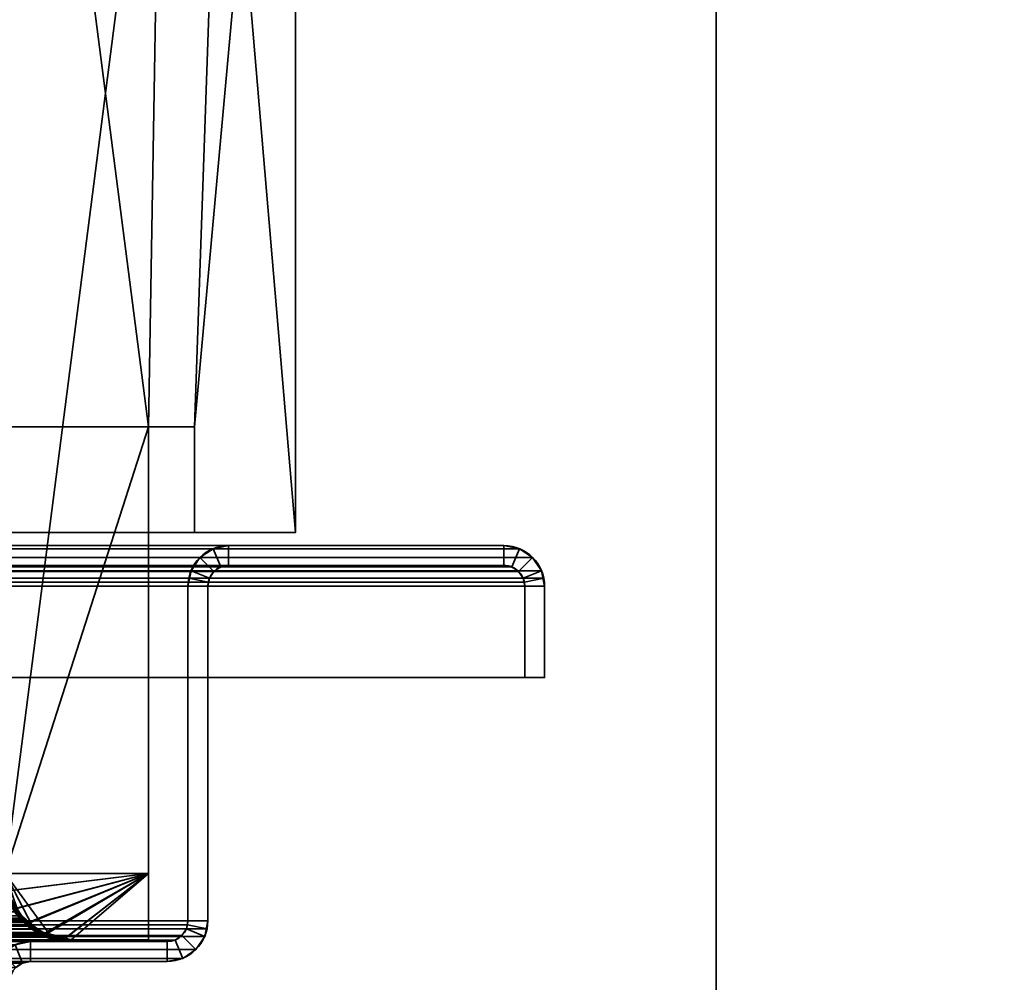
# Model space of a CAD drawing. Header units: millimetres. Extents: x -603 to 3703, y -115 to 193.
# Tile 649 of 656: x 3500 to 3575, y 47 to 120. Entities that reach past the tile are written whole.
import ezdxf

# ---------------------------------------------------------------- set-up
doc = ezdxf.new("R2010")
doc.units = ezdxf.units.MM
doc.layers.add('151', color=7, linetype='Continuous', true_color=0xffffff)

# ---------------------------------------------------------------- blocks, each defined once
blk = doc.blocks.new('UG_SURFACE_003')
at = {"layer": '151', "color": 252, "linetype": 'Continuous', "lineweight": 35}
for points in [[(3703, -18, 2212.25), (3703, 174.4, 2212.25), (2297, 174.4, 2212.25), (2297, -18, 2212.25)], [(2447, -18, 2062.25), (2447, 174.4, 2062.25), (3553, 174.4, 2062.25), (3553, -18, 2062.25)], [(3553, -18, 2062.25), (3553, 174.4, 2062.25), (3553, 174.4, -7.75), (3553, -18, -7.75)], [(3553, -18, -7.75), (3553, 174.4, -7.75), (3703, 174.4, -7.75), (3703, -18, -7.75)]]:
    blk.add_3dface(points, dxfattribs=at)
blk = doc.blocks.new('UG_SURFACE_167')
at = {"layer": '151', "color": 252, "linetype": 'Continuous', "lineweight": 35}
for points in [[(3536.92, 80, 2044.17), (2463.08, 80, 2044.17), (2461.901, 79.766, 2045.349), (3538.099, 79.766, 2045.349)], [(2483.92, 80, 2023.33), (2463.08, 80, 2044.17), (3536.92, 80, 2044.17), (3516.08, 80, 2023.33)], [(3514.901, 79.766, 2022.151), (2485.099, 79.766, 2022.151), (2483.92, 80, 2023.33), (3516.08, 80, 2023.33)], [(3516.08, 78.5, 2023.33), (3515.475, 78.38, 2022.725), (3514.901, 79.766, 2022.151), (3516.08, 80, 2023.33)], [(3516.08, 80, 2023.33), (3536.92, 80, 2044.17), (3536.92, 78.5, 2044.17), (3516.08, 78.5, 2023.33)], [(3536.92, 80, 2044.17), (3538.099, 79.766, 2045.349), (3537.525, 78.38, 2044.775), (3536.92, 78.5, 2044.17)], [(3539.098, 79.098, 2046.348), (2460.902, 79.098, 2046.348), (2460.234, 78.099, 2047.016), (3539.766, 78.099, 2047.016)], [(3538.099, 79.766, 2045.349), (2461.901, 79.766, 2045.349), (2460.902, 79.098, 2046.348), (3539.098, 79.098, 2046.348)], [(3513.902, 79.098, 2021.152), (2486.098, 79.098, 2021.152), (2485.099, 79.766, 2022.151), (3514.901, 79.766, 2022.151)], [(3513.234, 78.099, 2020.484), (2486.766, 78.099, 2020.484), (2486.098, 79.098, 2021.152), (3513.902, 79.098, 2021.152)], [(3513.234, 78.099, 2020.484), (3513.902, 79.098, 2021.152), (3514.963, 78.037, 2022.213), (3514.62, 77.525, 2021.87)], [(3515.475, 78.38, 2022.725), (3514.963, 78.037, 2022.213), (3513.902, 79.098, 2021.152), (3514.901, 79.766, 2022.151)], [(3538.099, 79.766, 2045.349), (3539.098, 79.098, 2046.348), (3538.037, 78.037, 2045.287), (3537.525, 78.38, 2044.775)], [(3538.38, 77.525, 2045.63), (3538.037, 78.037, 2045.287), (3539.098, 79.098, 2046.348), (3539.766, 78.099, 2047.016)], [(3538.037, 78.037, 2045.287), (2461.963, 78.037, 2045.287), (2462.475, 78.38, 2044.775), (3537.525, 78.38, 2044.775)], [(3537.525, 78.38, 2044.775), (2462.475, 78.38, 2044.775), (2463.08, 78.5, 2044.17), (3536.92, 78.5, 2044.17)], [(2483.92, 78.5, 2023.33), (3516.08, 78.5, 2023.33), (3536.92, 78.5, 2044.17), (2463.08, 78.5, 2044.17)], [(3516.08, 78.5, 2023.33), (2483.92, 78.5, 2023.33), (2484.525, 78.38, 2022.725), (3515.475, 78.38, 2022.725)], [(3515.475, 78.38, 2022.725), (2484.525, 78.38, 2022.725), (2485.037, 78.037, 2022.213), (3514.963, 78.037, 2022.213)], [(3539.941, 77.521, 2047.191), (3539.766, 78.099, 2047.016), (2460.234, 78.099, 2047.016), (2460.059, 77.521, 2047.191)], [(3538.38, 77.525, 2045.63), (2461.62, 77.525, 2045.63), (2461.963, 78.037, 2045.287), (3538.037, 78.037, 2045.287)], [(3514.963, 78.037, 2022.213), (2485.037, 78.037, 2022.213), (2485.38, 77.525, 2021.87), (3514.62, 77.525, 2021.87)], [(2486.941, 77.521, 2020.309), (2486.766, 78.099, 2020.484), (3513.234, 78.099, 2020.484)], [(2486.941, 77.521, 2020.309), (3513.234, 78.099, 2020.484), (3513.059, 77.521, 2020.309)], [(3513.059, 77.521, 2020.309), (3513.234, 78.099, 2020.484), (3514.62, 77.525, 2021.87), (3514.53, 77.228, 2021.78)], [(3538.47, 77.228, 2045.72), (3538.38, 77.525, 2045.63), (3539.766, 78.099, 2047.016), (3539.941, 77.521, 2047.191)], [(2460, 76.92, 2047.25), (3540, 76.92, 2047.25), (3539.941, 77.521, 2047.191)], [(2460.059, 77.521, 2047.191), (2460, 76.92, 2047.25), (3539.941, 77.521, 2047.191)], [(2460, 76.92, 2047.25), (2460, 70, 2047.25), (3540, 70, 2047.25), (3540, 76.92, 2047.25)], [(3538.5, 76.92, 2045.75), (2461.5, 76.92, 2045.75), (2461.53, 77.228, 2045.72)], [(2461.5, 76.92, 2045.75), (3538.5, 76.92, 2045.75), (3538.5, 70, 2045.75), (2461.5, 70, 2045.75)], [(2461.53, 77.228, 2045.72), (2461.62, 77.525, 2045.63), (3538.38, 77.525, 2045.63), (3538.47, 77.228, 2045.72)], [(3538.47, 77.228, 2045.72), (3538.5, 76.92, 2045.75), (2461.53, 77.228, 2045.72)], [(3514.53, 77.228, 2021.78), (2485.38, 77.525, 2021.87), (2485.47, 77.228, 2021.78)], [(3514.53, 77.228, 2021.78), (3514.62, 77.525, 2021.87), (2485.38, 77.525, 2021.87)], [(2485.47, 77.228, 2021.78), (3514.5, 76.92, 2021.75), (3514.53, 77.228, 2021.78)], [(2485.47, 77.228, 2021.78), (2485.5, 76.92, 2021.75), (3514.5, 76.92, 2021.75)], [(2485.5, 51.58, 2021.75), (3514.5, 51.58, 2021.75), (3514.5, 76.92, 2021.75), (2485.5, 76.92, 2021.75)], [(3513.059, 77.521, 2020.309), (2487, 76.92, 2020.25), (2486.941, 77.521, 2020.309)], [(3513.059, 77.521, 2020.309), (3513, 76.92, 2020.25), (2487, 76.92, 2020.25)], [(2487, 51.58, 2020.25), (2487, 76.92, 2020.25), (3513, 76.92, 2020.25), (3513, 51.58, 2020.25)], [(3513, 76.92, 2020.25), (3513.059, 77.521, 2020.309), (3514.53, 77.228, 2021.78), (3514.5, 76.92, 2021.75)], [(3513, 51.58, 2020.25), (3513, 76.92, 2020.25), (3514.5, 76.92, 2021.75), (3514.5, 51.58, 2021.75)], [(3538.5, 76.92, 2045.75), (3538.47, 77.228, 2045.72), (3539.941, 77.521, 2047.191), (3540, 76.92, 2047.25)], [(3540, 76.92, 2047.25), (3540, 70, 2047.25), (3538.5, 70, 2045.75), (3538.5, 76.92, 2045.75)], [(2461.5, 70, 2045.75), (3538.5, 70, 2045.75), (3540, 70, 2047.25), (2460, 70, 2047.25)], [(3514.5, 51.58, 2021.75), (2485.5, 51.58, 2021.75), (2485.559, 50.979, 2021.691)], [(3514.441, 50.979, 2021.691), (3514.5, 51.58, 2021.75), (2485.559, 50.979, 2021.691)], [(2487.03, 51.272, 2020.22), (2487, 51.58, 2020.25), (3513, 51.58, 2020.25)], [(2487.03, 51.272, 2020.22), (3513, 51.58, 2020.25), (3512.97, 51.272, 2020.22)], [(3514.5, 51.58, 2021.75), (3514.441, 50.979, 2021.691), (3512.97, 51.272, 2020.22), (3513, 51.58, 2020.25)], [(2485.559, 50.979, 2021.691), (2485.734, 50.401, 2021.516), (3514.266, 50.401, 2021.516), (3514.441, 50.979, 2021.691)], [(3512.97, 51.272, 2020.22), (3512.88, 50.975, 2020.13), (2487.12, 50.975, 2020.13), (2487.03, 51.272, 2020.22)], [(3512.537, 50.463, 2019.787), (2487.463, 50.463, 2019.787), (2487.12, 50.975, 2020.13), (3512.88, 50.975, 2020.13)], [(3514.266, 50.401, 2021.516), (3513.598, 49.402, 2020.848), (3512.537, 50.463, 2019.787), (3512.88, 50.975, 2020.13)], [(3514.441, 50.979, 2021.691), (3514.266, 50.401, 2021.516), (3512.88, 50.975, 2020.13), (3512.97, 51.272, 2020.22)], [(3514.266, 50.401, 2021.516), (2485.734, 50.401, 2021.516), (2486.402, 49.402, 2020.848), (3513.598, 49.402, 2020.848)], [(3512.025, 50.12, 2019.275), (2487.975, 50.12, 2019.275), (2487.463, 50.463, 2019.787), (3512.537, 50.463, 2019.787)], [(3511.42, 50, 2018.67), (2488.58, 50, 2018.67), (2487.975, 50.12, 2019.275), (3512.025, 50.12, 2019.275)], [(2498.92, 50, 2008.33), (2488.58, 50, 2018.67), (3511.42, 50, 2018.67), (3501.08, 50, 2008.33)], [(3499.901, 49.766, 2007.151), (2500.099, 49.766, 2007.151), (2498.92, 50, 2008.33), (3501.08, 50, 2008.33)], [(3501.08, 48.5, 2008.33), (3500.475, 48.38, 2007.725), (3499.901, 49.766, 2007.151), (3501.08, 50, 2008.33)], [(3511.42, 48.5, 2018.67), (3501.08, 48.5, 2008.33), (3501.08, 50, 2008.33), (3511.42, 50, 2018.67)], [(3511.42, 50, 2018.67), (3512.025, 50.12, 2019.275), (3512.599, 48.734, 2019.849), (3511.42, 48.5, 2018.67)], [(3512.025, 50.12, 2019.275), (3512.537, 50.463, 2019.787), (3513.598, 49.402, 2020.848), (3512.599, 48.734, 2019.849)], [(3513.598, 49.402, 2020.848), (2486.402, 49.402, 2020.848), (2487.401, 48.734, 2019.849), (3512.599, 48.734, 2019.849)], [(3500.475, 48.38, 2007.725), (3499.963, 48.037, 2007.213), (3498.902, 49.098, 2006.152), (3499.901, 49.766, 2007.151)], [(3512.599, 48.734, 2019.849), (2487.401, 48.734, 2019.849), (2488.58, 48.5, 2018.67), (3511.42, 48.5, 2018.67)], [(2498.92, 48.5, 2008.33), (3501.08, 48.5, 2008.33), (3511.42, 48.5, 2018.67), (2488.58, 48.5, 2018.67)], [(3501.08, 48.5, 2008.33), (2498.92, 48.5, 2008.33), (2499.525, 48.38, 2007.725), (3500.475, 48.38, 2007.725)], [(3500.475, 48.38, 2007.725), (2499.525, 48.38, 2007.725), (2500.037, 48.037, 2007.213), (3499.963, 48.037, 2007.213)]]:
    blk.add_3dface(points, dxfattribs=at)
blk = doc.blocks.new('UG_SURFACE_168')
at = {"layer": '151', "color": 252, "linetype": 'Continuous', "lineweight": 35}
for points in [[(3516.08, 80, 2023.33), (3516.08, 80, -7.75), (3514.901, 79.766, -7.75), (3514.901, 79.766, 2022.151)], [(3516.08, 78.5, -7.75), (3515.475, 78.38, -7.75), (3514.901, 79.766, -7.75), (3516.08, 80, -7.75)], [(3516.08, 80, 2023.33), (3514.901, 79.766, 2022.151), (3515.475, 78.38, 2022.725), (3516.08, 78.5, 2023.33)], [(3516.08, 80, 2023.33), (3536.92, 80, 2044.17), (3536.92, 80, -7.75), (3516.08, 80, -7.75)], [(3516.08, 80, -7.75), (3536.92, 80, -7.75), (3536.92, 78.5, -7.75), (3516.08, 78.5, -7.75)], [(3536.92, 80, 2044.17), (3516.08, 80, 2023.33), (3516.08, 78.5, 2023.33), (3536.92, 78.5, 2044.17)], [(3538.099, 79.766, 2045.349), (3538.099, 79.766, -7.75), (3536.92, 80, -7.75), (3536.92, 80, 2044.17)], [(3536.92, 80, -7.75), (3538.099, 79.766, -7.75), (3537.525, 78.38, -7.75), (3536.92, 78.5, -7.75)], [(3536.92, 78.5, 2044.17), (3537.525, 78.38, 2044.775), (3538.099, 79.766, 2045.349), (3536.92, 80, 2044.17)], [(3513.902, 79.098, 2021.152), (3513.902, 79.098, -7.75), (3513.234, 78.099, -7.75), (3513.234, 78.099, 2020.484)], [(3513.234, 78.099, -7.75), (3513.902, 79.098, -7.75), (3514.963, 78.037, -7.75), (3514.62, 77.525, -7.75)], [(3514.62, 77.525, 2021.87), (3514.963, 78.037, 2022.213), (3513.902, 79.098, 2021.152), (3513.234, 78.099, 2020.484)], [(3514.901, 79.766, 2022.151), (3514.901, 79.766, -7.75), (3513.902, 79.098, -7.75), (3513.902, 79.098, 2021.152)], [(3515.475, 78.38, -7.75), (3514.963, 78.037, -7.75), (3513.902, 79.098, -7.75), (3514.901, 79.766, -7.75)], [(3514.901, 79.766, 2022.151), (3513.902, 79.098, 2021.152), (3514.963, 78.037, 2022.213), (3515.475, 78.38, 2022.725)], [(3538.099, 79.766, -7.75), (3539.098, 79.098, -7.75), (3538.037, 78.037, -7.75), (3537.525, 78.38, -7.75)], [(3537.525, 78.38, 2044.775), (3538.037, 78.037, 2045.287), (3539.098, 79.098, 2046.348), (3538.099, 79.766, 2045.349)], [(3538.38, 77.525, -7.75), (3538.037, 78.037, -7.75), (3539.098, 79.098, -7.75), (3539.766, 78.099, -7.75)], [(3539.766, 78.099, 2047.016), (3539.098, 79.098, 2046.348), (3538.037, 78.037, 2045.287), (3538.38, 77.525, 2045.63)], [(3539.098, 79.098, 2046.348), (3539.098, 79.098, -7.75), (3538.099, 79.766, -7.75), (3538.099, 79.766, 2045.349)], [(3539.766, 78.099, 2047.016), (3539.766, 78.099, -7.75), (3539.098, 79.098, -7.75), (3539.098, 79.098, 2046.348)], [(3514.963, 78.037, 2022.213), (3514.963, 78.037, -7.75), (3515.475, 78.38, -7.75), (3515.475, 78.38, 2022.725)], [(3515.475, 78.38, 2022.725), (3515.475, 78.38, -7.75), (3516.08, 78.5, -7.75), (3516.08, 78.5, 2023.33)], [(3516.08, 78.5, 2023.33), (3516.08, 78.5, -7.75), (3536.92, 78.5, -7.75), (3536.92, 78.5, 2044.17)], [(3536.92, 78.5, 2044.17), (3536.92, 78.5, -7.75), (3537.525, 78.38, -7.75), (3537.525, 78.38, 2044.775)], [(3537.525, 78.38, 2044.775), (3537.525, 78.38, -7.75), (3538.037, 78.037, -7.75), (3538.037, 78.037, 2045.287)], [(3513.234, 78.099, -7.75), (3513, 76.92, -7.75), (3513, 76.92, 2020.25)], [(3513, 76.92, 2020.25), (3513.059, 77.521, 2020.309), (3513.234, 78.099, -7.75)], [(3513, 76.92, -7.75), (3513.234, 78.099, -7.75), (3514.62, 77.525, -7.75), (3514.5, 76.92, -7.75)], [(3513.059, 77.521, 2020.309), (3513.234, 78.099, 2020.484), (3513.234, 78.099, -7.75)], [(3514.53, 77.228, 2021.78), (3514.62, 77.525, 2021.87), (3513.234, 78.099, 2020.484), (3513.059, 77.521, 2020.309)], [(3514.62, 77.525, 2021.87), (3514.62, 77.525, -7.75), (3514.963, 78.037, -7.75), (3514.963, 78.037, 2022.213)], [(3538.037, 78.037, 2045.287), (3538.037, 78.037, -7.75), (3538.38, 77.525, -7.75), (3538.38, 77.525, 2045.63)], [(3538.5, 76.92, -7.75), (3538.38, 77.525, -7.75), (3539.766, 78.099, -7.75), (3540, 76.92, -7.75)], [(3539.941, 77.521, 2047.191), (3539.766, 78.099, 2047.016), (3538.38, 77.525, 2045.63), (3538.47, 77.228, 2045.72)], [(3540, 76.92, -7.75), (3539.766, 78.099, -7.75), (3539.766, 78.099, 2047.016)], [(3539.766, 78.099, 2047.016), (3539.941, 77.521, 2047.191), (3540, 76.92, -7.75)], [(3514.5, 76.92, 2021.75), (3514.53, 77.228, 2021.78), (3513.059, 77.521, 2020.309), (3513, 76.92, 2020.25)], [(3513, 51.58, 2020.25), (3513, 76.92, 2020.25), (3513, 76.92, -7.75), (3513, 51.58, -7.75)], [(3513, 51.58, -7.75), (3513, 76.92, -7.75), (3514.5, 76.92, -7.75), (3514.5, 51.58, -7.75)], [(3514.5, 51.58, 2021.75), (3514.5, 76.92, 2021.75), (3513, 76.92, 2020.25), (3513, 51.58, 2020.25)], [(3514.53, 77.228, 2021.78), (3514.5, 76.92, -7.75), (3514.62, 77.525, -7.75)], [(3514.53, 77.228, 2021.78), (3514.5, 76.92, 2021.75), (3514.5, 76.92, -7.75)], [(3514.5, 51.58, 2021.75), (3514.5, 51.58, -7.75), (3514.5, 76.92, -7.75), (3514.5, 76.92, 2021.75)], [(3514.62, 77.525, -7.75), (3514.62, 77.525, 2021.87), (3514.53, 77.228, 2021.78)], [(3538.5, 76.92, -7.75), (3538.47, 77.228, 2045.72), (3538.38, 77.525, 2045.63)], [(3538.38, 77.525, 2045.63), (3538.38, 77.525, -7.75), (3538.5, 76.92, -7.75)], [(3540, 76.92, 2047.25), (3539.941, 77.521, 2047.191), (3538.47, 77.228, 2045.72), (3538.5, 76.92, 2045.75)], [(3538.5, 76.92, -7.75), (3538.5, 76.92, 2045.75), (3538.47, 77.228, 2045.72)], [(3540, 76.92, -7.75), (3540, 70, -7.75), (3538.5, 70, -7.75), (3538.5, 76.92, -7.75)], [(3538.5, 76.92, 2045.75), (3538.5, 70, 2045.75), (3540, 70, 2047.25), (3540, 76.92, 2047.25)], [(3538.5, 76.92, 2045.75), (3538.5, 76.92, -7.75), (3538.5, 70, -7.75), (3538.5, 70, 2045.75)], [(3539.941, 77.521, 2047.191), (3540, 76.92, 2047.25), (3540, 76.92, -7.75)], [(3540, 76.92, 2047.25), (3540, 70, 2047.25), (3540, 70, -7.75), (3540, 76.92, -7.75)], [(3538.5, 70, 2045.75), (3538.5, 70, -7.75), (3540, 70, -7.75), (3540, 70, 2047.25)], [(3513, 51.58, -7.75), (3512.88, 50.975, -7.75), (3512.88, 50.975, 2020.13)], [(3512.88, 50.975, 2020.13), (3512.97, 51.272, 2020.22), (3513, 51.58, -7.75)], [(3514.5, 51.58, -7.75), (3514.266, 50.401, -7.75), (3512.88, 50.975, -7.75), (3513, 51.58, -7.75)], [(3512.97, 51.272, 2020.22), (3513, 51.58, 2020.25), (3513, 51.58, -7.75)], [(3513, 51.58, 2020.25), (3512.97, 51.272, 2020.22), (3514.441, 50.979, 2021.691), (3514.5, 51.58, 2021.75)], [(3514.5, 51.58, -7.75), (3514.441, 50.979, 2021.691), (3514.266, 50.401, 2021.516)], [(3514.266, 50.401, 2021.516), (3514.266, 50.401, -7.75), (3514.5, 51.58, -7.75)], [(3514.5, 51.58, -7.75), (3514.5, 51.58, 2021.75), (3514.441, 50.979, 2021.691)], [(3512.88, 50.975, 2020.13), (3512.88, 50.975, -7.75), (3512.537, 50.463, -7.75), (3512.537, 50.463, 2019.787)], [(3514.266, 50.401, -7.75), (3513.598, 49.402, -7.75), (3512.537, 50.463, -7.75), (3512.88, 50.975, -7.75)], [(3512.88, 50.975, 2020.13), (3512.537, 50.463, 2019.787), (3513.598, 49.402, 2020.848), (3514.266, 50.401, 2021.516)], [(3512.97, 51.272, 2020.22), (3512.88, 50.975, 2020.13), (3514.266, 50.401, 2021.516), (3514.441, 50.979, 2021.691)], [(3501.08, 50, 2008.33), (3501.08, 50, -7.75), (3499.901, 49.766, -7.75), (3499.901, 49.766, 2007.151)], [(3501.08, 48.5, -7.75), (3500.475, 48.38, -7.75), (3499.901, 49.766, -7.75), (3501.08, 50, -7.75)], [(3501.08, 50, 2008.33), (3499.901, 49.766, 2007.151), (3500.475, 48.38, 2007.725), (3501.08, 48.5, 2008.33)], [(3501.08, 50, 2008.33), (3511.42, 50, 2018.67), (3511.42, 50, -7.75), (3501.08, 50, -7.75)], [(3501.08, 50, -7.75), (3511.42, 50, -7.75), (3511.42, 48.5, -7.75), (3501.08, 48.5, -7.75)], [(3501.08, 48.5, 2008.33), (3511.42, 48.5, 2018.67), (3511.42, 50, 2018.67), (3501.08, 50, 2008.33)], [(3512.025, 50.12, 2019.275), (3512.025, 50.12, -7.75), (3511.42, 50, -7.75), (3511.42, 50, 2018.67)], [(3511.42, 50, -7.75), (3512.025, 50.12, -7.75), (3512.599, 48.734, -7.75), (3511.42, 48.5, -7.75)], [(3511.42, 48.5, 2018.67), (3512.599, 48.734, 2019.849), (3512.025, 50.12, 2019.275), (3511.42, 50, 2018.67)], [(3512.537, 50.463, 2019.787), (3512.537, 50.463, -7.75), (3512.025, 50.12, -7.75), (3512.025, 50.12, 2019.275)], [(3512.025, 50.12, -7.75), (3512.537, 50.463, -7.75), (3513.598, 49.402, -7.75), (3512.599, 48.734, -7.75)], [(3512.599, 48.734, 2019.849), (3513.598, 49.402, 2020.848), (3512.537, 50.463, 2019.787), (3512.025, 50.12, 2019.275)], [(3513.598, 49.402, 2020.848), (3513.598, 49.402, -7.75), (3514.266, 50.401, -7.75), (3514.266, 50.401, 2021.516)], [(3500.475, 48.38, -7.75), (3499.963, 48.037, -7.75), (3498.902, 49.098, -7.75), (3499.901, 49.766, -7.75)], [(3499.901, 49.766, 2007.151), (3498.902, 49.098, 2006.152), (3499.963, 48.037, 2007.213), (3500.475, 48.38, 2007.725)], [(3512.599, 48.734, 2019.849), (3512.599, 48.734, -7.75), (3513.598, 49.402, -7.75), (3513.598, 49.402, 2020.848)], [(3500.475, 48.38, 2007.725), (3500.475, 48.38, -7.75), (3501.08, 48.5, -7.75), (3501.08, 48.5, 2008.33)], [(3501.08, 48.5, 2008.33), (3501.08, 48.5, -7.75), (3511.42, 48.5, -7.75), (3511.42, 48.5, 2018.67)], [(3511.42, 48.5, 2018.67), (3511.42, 48.5, -7.75), (3512.599, 48.734, -7.75), (3512.599, 48.734, 2019.849)], [(3499.963, 48.037, 2007.213), (3499.963, 48.037, -7.75), (3500.475, 48.38, -7.75), (3500.475, 48.38, 2007.725)]]:
    blk.add_3dface(points, dxfattribs=at)
blk = doc.blocks.new('UG_SURFACE_188')
at = {"layer": '151', "color": 14, "linetype": 'Continuous', "lineweight": 35}
for points in [[(3510, 50.15, 2017.25), (3510, 55.15, 2017.25), (2490, 55.15, 2017.25), (2490, 50.15, 2017.25)], [(3510, 55.15, 2017.25), (3499.15, 55.15, 2006.4), (2500.85, 55.15, 2006.4), (2490, 55.15, 2017.25)], [(3499.15, 55.15, 2006.4), (3501.231, 51.185, 2008.481), (3500.782, 51.454, 2008.032), (3500.134, 52.268, 2007.385)], [(3499.15, 55.15, 2006.4), (3502.607, 50.417, 2009.857), (3502.471, 50.44, 2009.721), (3501.231, 51.185, 2008.481)], [(3504.15, 50.15, 2011.4), (3502.607, 50.417, 2009.857), (3499.15, 55.15, 2006.4), (3510, 55.15, 2017.25)], [(3510, 55.15, 2017.25), (3510, 50.15, 2017.25), (3504.15, 50.15, 2011.4)], [(2499.534, 51.769, 2007.716), (3500.134, 52.268, 2007.385), (3500.782, 51.454, 2008.032)], [(3500.782, 51.454, 2008.032), (2498.764, 51.185, 2008.486), (2499.534, 51.769, 2007.716)], [(3500.782, 51.454, 2008.032), (3501.231, 51.185, 2008.481), (2498.764, 51.185, 2008.486)], [(2498.116, 50.693, 2009.134), (3501.231, 51.185, 2008.481), (3502.471, 50.44, 2009.721)], [(2498.116, 50.693, 2009.134), (2498.764, 51.185, 2008.486), (3501.231, 51.185, 2008.481)], [(3504.15, 50.15, 2011.4), (3510, 50.15, 2017.25), (2490, 50.15, 2017.25), (2495.85, 50.15, 2011.4)], [(2495.85, 50.15, 2011.4), (2497.38, 50.517, 2009.87), (3502.607, 50.417, 2009.857)], [(3502.607, 50.417, 2009.857), (3504.15, 50.15, 2011.4), (2495.85, 50.15, 2011.4)], [(3502.471, 50.44, 2009.721), (2497.38, 50.517, 2009.87), (2498.116, 50.693, 2009.134)], [(3502.471, 50.44, 2009.721), (3502.607, 50.417, 2009.857), (2497.38, 50.517, 2009.87)]]:
    blk.add_3dface(points, dxfattribs=at)
blk = doc.blocks.new('UG_SURFACE_189')
at = {"layer": '151', "color": 7, "linetype": 'Continuous', "lineweight": 35}
for points in [[(3500.466, 51.769, 2007.716), (2500.469, 53.338, 2006.781), (2500.206, 52.695, 2007.044)], [(3500.466, 51.769, 2007.716), (3499.643, 52.984, 2006.893), (2500.469, 53.338, 2006.781)], [(3500.156, 51.963, 2007.406), (3499.508, 52.92, 2006.758), (3499.643, 52.984, 2006.893), (3500.466, 51.769, 2007.716)], [(2500.206, 52.695, 2007.044), (2499.37, 51.645, 2007.88), (3500.625, 51.649, 2007.875)], [(2500.206, 52.695, 2007.044), (3500.625, 51.649, 2007.875), (3500.466, 51.769, 2007.716)], [(2499.218, 51.454, 2008.032), (2497.682, 50.532, 2009.567), (3502.32, 50.589, 2009.57)], [(3500.356, 51.668, 2007.606), (2498.677, 50.958, 2008.572), (2499.319, 51.343, 2007.931)], [(3500.356, 51.668, 2007.606), (3501.321, 50.935, 2008.571), (2498.677, 50.958, 2008.572)], [(3501.884, 50.693, 2009.134), (2499.37, 51.645, 2007.88), (2499.218, 51.454, 2008.032)], [(2499.218, 51.454, 2008.032), (3502.32, 50.589, 2009.57), (3501.884, 50.693, 2009.134)], [(2499.319, 51.343, 2007.931), (3500.156, 51.963, 2007.406), (3500.356, 51.668, 2007.606)], [(3501.884, 50.693, 2009.134), (3500.625, 51.649, 2007.875), (2499.37, 51.645, 2007.88)], [(3500.466, 51.769, 2007.716), (3500.356, 51.668, 2007.606), (3500.156, 51.963, 2007.406)], [(3500.356, 51.668, 2007.606), (3500.466, 51.769, 2007.716), (3500.625, 51.649, 2007.875)], [(3500.625, 51.649, 2007.875), (3501.884, 50.693, 2009.134), (3501.321, 50.935, 2008.571), (3500.356, 51.668, 2007.606)], [(2497.579, 50.299, 2009.671), (2498.677, 50.958, 2008.572), (3501.321, 50.935, 2008.571)], [(2497.579, 50.299, 2009.671), (3501.321, 50.935, 2008.571), (3501.816, 50.559, 2009.066)], [(3501.884, 50.693, 2009.134), (3501.816, 50.559, 2009.066), (3501.321, 50.935, 2008.571)], [(2490, 50.15, 2017.25), (2490, 50, 2017.25), (3510, 50, 2017.25), (3510, 50.15, 2017.25)], [(3510, 50.15, 2017.25), (3504.15, 50.15, 2011.4), (2495.85, 50.15, 2011.4), (2490, 50.15, 2017.25)], [(3510, 50, 2017.25), (2490, 50, 2017.25), (2495.85, 50, 2011.4), (3504.15, 50, 2011.4)], [(2497.529, 50.44, 2009.721), (2495.85, 50.15, 2011.4), (3504.15, 50.15, 2011.4)], [(3504.15, 50, 2011.4), (2495.85, 50, 2011.4), (2497.334, 50.256, 2009.917)], [(3501.816, 50.559, 2009.066), (2497.334, 50.256, 2009.917), (2497.579, 50.299, 2009.671)], [(3501.816, 50.559, 2009.066), (3502.679, 50.352, 2009.929), (2497.334, 50.256, 2009.917)], [(2497.334, 50.256, 2009.917), (3502.679, 50.352, 2009.929), (3504.15, 50, 2011.4)], [(2497.529, 50.44, 2009.721), (3504.15, 50.15, 2011.4), (3502.32, 50.589, 2009.57)], [(3502.32, 50.589, 2009.57), (2497.682, 50.532, 2009.567), (2497.529, 50.44, 2009.721)], [(3502.679, 50.352, 2009.929), (3501.816, 50.559, 2009.066), (3501.884, 50.693, 2009.134), (3502.32, 50.589, 2009.57)], [(3502.32, 50.589, 2009.57), (3504.15, 50.15, 2011.4), (3504.15, 50, 2011.4), (3502.679, 50.352, 2009.929)], [(3504.15, 50.15, 2011.4), (3510, 50.15, 2017.25), (3510, 50, 2017.25), (3504.15, 50, 2011.4)]]:
    blk.add_3dface(points, dxfattribs=at)
blk = doc.blocks.new('UG_SURFACE_190')
at = {"layer": '151', "color": 41, "linetype": 'Continuous', "lineweight": 35}
for points in [[(3521.15, 81, 2028.4), (3521.15, 173.15, 2028.4), (2478.85, 173.15, 2028.4), (2478.85, 81, 2028.4)], [(3510, 89, 2017.25), (3499.15, 173.15, 2006.4), (3511, 173.15, 2018.25), (3511, 147.3, 2018.25)], [(3510, 89, 2017.25), (3510, 55.15, 2017.25), (3499.15, 55.15, 2006.4), (3499.15, 173.15, 2006.4)], [(3521.15, 173.15, 2028.4), (3513.5, 89, 2020.75), (3515.5, 147.3, 2022.75)], [(3521.15, 173.15, 2028.4), (3521.15, 81, 2028.4), (3513.5, 81, 2020.75), (3513.5, 89, 2020.75)], [(3513.5, 89, 2020.75), (3510, 89, 2017.25), (3511, 147.3, 2018.25), (3515.5, 147.3, 2022.75)], [(2486.5, 81, 2020.75), (2486.5, 89, 2020.75), (3513.5, 89, 2020.75), (3513.5, 81, 2020.75)], [(3513.5, 89, 2020.75), (2486.5, 89, 2020.75), (2490, 89, 2017.25), (3510, 89, 2017.25)], [(3510, 55.15, 2017.25), (3510, 89, 2017.25), (2490, 89, 2017.25), (2490, 55.15, 2017.25)], [(3521.15, 81, 2028.4), (2478.85, 81, 2028.4), (2486.5, 81, 2020.75), (3513.5, 81, 2020.75)], [(3499.15, 55.15, 2006.4), (3510, 55.15, 2017.25), (2490, 55.15, 2017.25), (2500.85, 55.15, 2006.4)]]:
    blk.add_3dface(points, dxfattribs=at)
blk = doc.blocks.new('UG_SURFACE_195')
at = {"layer": '151', "color": 14, "linetype": 'Continuous', "lineweight": 35}
for points in [[(3499.323, 53.846, 2006.573), (3499.15, 55.15, -4.75), (3499.406, 53.861, -4.75)], [(3499.323, 53.846, 2006.573), (3499.15, 55.15, 2006.4), (3499.15, 55.15, -4.75)], [(3510, 55.15, 2017.25), (3510, 55.15, -4.75), (3499.15, 55.15, -4.75), (3499.15, 55.15, 2006.4)], [(3499.406, 53.861, -4.75), (3499.15, 55.15, -4.75), (3510, 55.15, -4.75)], [(3510, 55.15, 2017.25), (3499.15, 55.15, 2006.4), (3499.323, 53.846, 2006.573), (3499.324, 53.845, 2006.573)], [(3510, 55.15, 2017.25), (3499.324, 53.845, 2006.573), (3499.939, 52.49, 2007.189)], [(3500.003, 52.529, -4.75), (3499.531, 53.237, -4.75), (3499.406, 53.861, -4.75), (3510, 55.15, -4.75)], [(3499.939, 52.49, 2007.189), (3499.993, 52.372, 2007.242), (3500.972, 51.464, 2008.221), (3510, 55.15, 2017.25)], [(3500.949, 51.391, -4.75), (3500.614, 51.614, -4.75), (3500.003, 52.529, -4.75), (3510, 55.15, -4.75)], [(3502.204, 50.552, -4.75), (3500.949, 51.391, -4.75), (3510, 55.15, -4.75)], [(3500.972, 51.464, 2008.221), (3501.689, 50.797, 2008.939), (3502.215, 50.659, 2009.465), (3510, 55.15, 2017.25)], [(3510, 55.15, -4.75), (3503.7, 50.24, -4.75), (3502.237, 50.531, -4.75), (3502.204, 50.552, -4.75)], [(3502.215, 50.659, 2009.465), (3503.699, 50.269, 2010.949), (3510, 55.15, 2017.25)], [(3503.699, 50.269, 2010.949), (3504.15, 50.15, 2011.4), (3510, 50.15, 2017.25), (3510, 55.15, 2017.25)], [(3510, 55.15, -4.75), (3510, 50.15, -4.75), (3504.15, 50.15, -4.75), (3503.7, 50.24, -4.75)], [(3510, 50.15, -4.75), (3510, 55.15, -4.75), (3510, 55.15, 2017.25), (3510, 50.15, 2017.25)], [(3499.406, 53.861, -4.75), (3499.324, 53.845, 2006.573), (3499.323, 53.846, 2006.573)], [(3499.324, 53.845, 2006.573), (3499.406, 53.861, -4.75), (3499.531, 53.237, -4.75)], [(3499.531, 53.237, -4.75), (3499.939, 52.49, 2007.189), (3499.324, 53.845, 2006.573)], [(3499.531, 53.237, -4.75), (3500.003, 52.529, -4.75), (3499.939, 52.49, 2007.189)], [(3499.993, 52.372, 2007.242), (3499.939, 52.49, 2007.189), (3500.003, 52.529, -4.75)], [(3499.993, 52.372, 2007.242), (3500.003, 52.529, -4.75), (3500.614, 51.614, -4.75)], [(3500.614, 51.614, -4.75), (3500.972, 51.464, 2008.221), (3499.993, 52.372, 2007.242)], [(3500.614, 51.614, -4.75), (3500.949, 51.391, -4.75), (3500.972, 51.464, 2008.221)], [(3501.689, 50.797, 2008.939), (3500.972, 51.464, 2008.221), (3500.949, 51.391, -4.75)], [(3501.689, 50.797, 2008.939), (3500.949, 51.391, -4.75), (3502.204, 50.552, -4.75)], [(3502.204, 50.552, -4.75), (3502.215, 50.659, 2009.465), (3501.689, 50.797, 2008.939)], [(3502.215, 50.659, 2009.465), (3502.204, 50.552, -4.75), (3502.237, 50.531, -4.75)], [(3503.7, 50.24, -4.75), (3503.699, 50.269, 2010.949), (3502.215, 50.659, 2009.465)], [(3502.215, 50.659, 2009.465), (3502.237, 50.531, -4.75), (3503.7, 50.24, -4.75)], [(3504.15, 50.15, -4.75), (3504.15, 50.15, 2011.4), (3503.699, 50.269, 2010.949)], [(3503.699, 50.269, 2010.949), (3503.7, 50.24, -4.75), (3504.15, 50.15, -4.75)], [(3504.15, 50.15, 2011.4), (3504.15, 50.15, -4.75), (3510, 50.15, -4.75), (3510, 50.15, 2017.25)]]:
    blk.add_3dface(points, dxfattribs=at)
blk = doc.blocks.new('UG_SURFACE_196')
at = {"layer": '151', "color": 7, "linetype": 'Continuous', "lineweight": 35}
for points in [[(3500.614, 51.614, -4.75), (3500.256, 52.156, -4.75), (3499.532, 53.335, 2006.782)], [(3499.532, 53.335, 2006.782), (3499.794, 52.695, 2007.044), (3500.614, 51.614, -4.75)], [(3499.794, 52.695, 2007.044), (3500.632, 51.643, 2007.882), (3500.614, 51.614, -4.75)], [(3500.632, 51.643, 2007.882), (3499.794, 52.695, 2007.044), (3500.026, 52.065, 2007.277), (3500.552, 51.609, 2007.802)], [(3500.143, 52.068, -4.75), (3500.552, 51.609, 2007.802), (3500.026, 52.065, 2007.277)], [(3500.508, 51.508, -4.75), (3500.143, 52.068, -4.75), (3500.256, 52.156, -4.75), (3500.614, 51.614, -4.75)], [(3500.143, 52.068, -4.75), (3500.508, 51.508, -4.75), (3500.552, 51.609, 2007.802)], [(3500.614, 51.614, -4.75), (3501.318, 51.153, -4.75), (3501.228, 51.024, -4.75), (3500.508, 51.508, -4.75)], [(3501.68, 50.631, 2008.93), (3500.552, 51.609, 2007.802), (3500.508, 51.508, -4.75)], [(3501.68, 50.631, 2008.93), (3500.508, 51.508, -4.75), (3501.228, 51.024, -4.75)], [(3500.552, 51.609, 2007.802), (3500.782, 51.454, 2008.032), (3500.632, 51.643, 2007.882)], [(3500.782, 51.454, 2008.032), (3500.552, 51.609, 2007.802), (3501.68, 50.631, 2008.93)], [(3501.318, 51.153, -4.75), (3500.614, 51.614, -4.75), (3500.632, 51.643, 2007.882)], [(3502.31, 50.501, -4.75), (3501.318, 51.153, -4.75), (3500.632, 51.643, 2007.882)], [(3500.632, 51.643, 2007.882), (3500.782, 51.454, 2008.032), (3502.31, 50.501, -4.75)], [(3500.782, 51.454, 2008.032), (3502.319, 50.532, 2009.569), (3502.31, 50.501, -4.75)], [(3502.319, 50.532, 2009.569), (3500.782, 51.454, 2008.032), (3501.68, 50.631, 2008.93), (3502.27, 50.48, 2009.52)], [(3502.125, 50.42, -4.75), (3501.228, 51.024, -4.75), (3501.318, 51.153, -4.75), (3502.31, 50.501, -4.75)], [(3501.228, 51.024, -4.75), (3502.27, 50.48, 2009.52), (3501.68, 50.631, 2008.93)], [(3501.228, 51.024, -4.75), (3502.125, 50.42, -4.75), (3502.27, 50.48, 2009.52)], [(3502.31, 50.501, -4.75), (3502.26, 50.392, -4.75), (3502.125, 50.42, -4.75)], [(3502.125, 50.42, -4.75), (3502.26, 50.392, -4.75), (3502.27, 50.48, 2009.52)], [(3502.31, 50.501, -4.75), (3502.646, 50.437, -4.75), (3502.607, 50.32, -4.75), (3502.26, 50.392, -4.75)], [(3502.27, 50.48, 2009.52), (3502.26, 50.392, -4.75), (3502.607, 50.32, -4.75)], [(3502.27, 50.48, 2009.52), (3502.471, 50.44, 2009.721), (3502.319, 50.532, 2009.569)], [(3502.607, 50.32, -4.75), (3504.15, 50, 2011.4), (3502.27, 50.48, 2009.52)], [(3502.471, 50.44, 2009.721), (3502.27, 50.48, 2009.52), (3504.15, 50, 2011.4)], [(3502.646, 50.437, -4.75), (3502.31, 50.501, -4.75), (3502.319, 50.532, 2009.569)], [(3504.15, 50.15, -4.75), (3502.646, 50.437, -4.75), (3502.319, 50.532, 2009.569)], [(3502.319, 50.532, 2009.569), (3502.471, 50.44, 2009.721), (3504.15, 50.15, -4.75)], [(3502.471, 50.44, 2009.721), (3504.15, 50.15, 2011.4), (3504.15, 50.15, -4.75)], [(3504.15, 50, 2011.4), (3504.15, 50.15, 2011.4), (3502.471, 50.44, 2009.721)], [(3504.15, 50, -4.75), (3502.607, 50.32, -4.75), (3502.646, 50.437, -4.75), (3504.15, 50.15, -4.75)], [(3502.607, 50.32, -4.75), (3504.15, 50, -4.75), (3504.15, 50, 2011.4)], [(3510, 50.15, 2017.25), (3510, 50.15, -4.75), (3504.15, 50.15, -4.75), (3504.15, 50.15, 2011.4)], [(3510, 50.15, -4.75), (3510, 50, -4.75), (3504.15, 50, -4.75), (3504.15, 50.15, -4.75)], [(3504.15, 50, 2011.4), (3510, 50, 2017.25), (3510, 50.15, 2017.25), (3504.15, 50.15, 2011.4)], [(3510, 50, 2017.25), (3504.15, 50, 2011.4), (3504.15, 50, -4.75), (3510, 50, -4.75)], [(3510, 50.15, 2017.25), (3510, 50, 2017.25), (3510, 50, -4.75), (3510, 50.15, -4.75)]]:
    blk.add_3dface(points, dxfattribs=at)
blk = doc.blocks.new('UG_SURFACE_199')
at = {"layer": '151', "color": 41, "linetype": 'Continuous', "lineweight": 35}
for points in [[(3510, 89, -4.75), (3499.15, 173.15, -4.75), (3511, 173.15, -4.75), (3511, 147.3, -4.75)], [(3510, 89, -4.75), (3510, 55.15, -4.75), (3499.15, 55.15, -4.75), (3499.15, 173.15, -4.75)], [(3511, 147.3, 2018.25), (3511, 173.15, 2018.25), (3499.15, 173.15, 2006.4), (3499.15, 55.15, 2006.4)], [(3521.15, 173.15, -4.75), (3513.5, 89, -4.75), (3515.5, 147.3, -4.75)], [(3521.15, 173.15, -4.75), (3521.15, 81, -4.75), (3513.5, 81, -4.75), (3513.5, 89, -4.75)], [(3521.15, 81, 2028.4), (3521.15, 173.15, 2028.4), (3515.5, 173.15, 2022.75), (3515.5, 147.3, 2022.75)], [(3521.15, 81, -4.75), (3521.15, 173.15, -4.75), (3521.15, 173.15, 2028.4), (3521.15, 81, 2028.4)], [(3510, 89, 2017.25), (3511, 147.3, 2018.25), (3499.15, 55.15, 2006.4)], [(3513.5, 89, -4.75), (3510, 89, -4.75), (3511, 147.3, -4.75), (3515.5, 147.3, -4.75)], [(3515.5, 147.3, 2022.75), (3511, 147.3, 2018.25), (3510, 89, 2017.25), (3513.5, 89, 2020.75)], [(3513.5, 89, 2020.75), (3513.5, 81, 2020.75), (3521.15, 81, 2028.4), (3515.5, 147.3, 2022.75)], [(3499.15, 55.15, 2006.4), (3510, 55.15, 2017.25), (3510, 89, 2017.25)], [(3513.5, 89, 2020.75), (3510, 89, 2017.25), (3510, 89, -4.75), (3513.5, 89, -4.75)], [(3510, 55.15, -4.75), (3510, 89, -4.75), (3510, 89, 2017.25), (3510, 55.15, 2017.25)], [(3513.5, 81, 2020.75), (3513.5, 89, 2020.75), (3513.5, 89, -4.75), (3513.5, 81, -4.75)], [(3521.15, 81, 2028.4), (3513.5, 81, 2020.75), (3513.5, 81, -4.75), (3521.15, 81, -4.75)], [(3499.15, 55.15, 2006.4), (3499.15, 55.15, -4.75), (3510, 55.15, -4.75), (3510, 55.15, 2017.25)]]:
    blk.add_3dface(points, dxfattribs=at)

msp = doc.modelspace()

# ---------------------------------------------------------------- linework, layer by layer
at = {"layer": '151', "color": 252, "linetype": 'Continuous', "lineweight": 35, "true_color": 0x939598}
for p, q in [((3553, -18, 2062.25), (3553, 174.4, 2062.25)), ((3553, 174.4, -7.75), (3553, -18, -7.75)), ((3521.15, 81, 2028.4), (3521.15, 173.15, 2028.4)), ((3521.15, 81, -4.75), (3521.15, 173.15, -4.75)), ((3521.15, 81, 2028.4), (3521.15, 173.15, 2028.4)), ((2486.5, 89, 2020.75), (3513.5, 89, 2020.75)), ((2490, 89, 2017.25), (3510, 89, 2017.25)), ((3513.5, 89, -4.75), (3510, 89, -4.75)), ((3510, 55.15, 2017.25), (3510, 89, 2017.25)), ((3510, 89, 2017.25), (3510, 89, -4.75)), ((3510, 89, 2017.25), (3513.5, 89, 2020.75)), ((3510, 89, -4.75), (3510, 55.15, -4.75)), ((3510, 55.15, 2017.25), (3510, 89, 2017.25)), ((3513.5, 89, 2020.75), (3510, 89, 2017.25)), ((3513.5, 81, 2020.75), (3513.5, 89, 2020.75)), ((3513.5, 89, 2020.75), (3513.5, 81, 2020.75)), ((3513.5, 89, 2020.75), (3513.5, 89, -4.75)), ((3513.5, 81, -4.75), (3513.5, 89, -4.75)), ((3521.15, 81, 2028.4), (2478.85, 81, 2028.4)), ((2486.5, 81, 2020.75), (3513.5, 81, 2020.75)), ((3521.15, 81, -4.75), (3513.5, 81, -4.75)), ((3513.5, 81, 2020.75), (3513.5, 81, -4.75)), ((3513.5, 81, 2020.75), (3521.15, 81, 2028.4)), ((3521.15, 81, 2028.4), (3513.5, 81, 2020.75)), ((3521.15, 81, -4.75), (3521.15, 81, 2028.4)), ((3536.92, 80, 2044.17), (2463.08, 80, 2044.17)), ((3516.08, 80, 2023.33), (2483.92, 80, 2023.33)), ((3516.08, 80, -7.75), (3536.92, 80, -7.75)), ((3516.08, 80, -7.75), (3516.08, 80, 2023.33)), ((3516.08, 80, 2023.33), (3536.92, 80, 2044.17)), ((3516.08, 80, 2023.33), (3536.92, 80, 2044.17)), ((3536.92, 80, -7.75), (3536.92, 80, 2044.17)), ((3536.92, 78.5, 2044.17), (2463.08, 78.5, 2044.17)), ((3516.08, 78.5, 2023.33), (2483.92, 78.5, 2023.33)), ((3516.08, 78.5, -7.75), (3516.08, 78.5, 2023.33)), ((3516.08, 78.5, 2023.33), (3536.92, 78.5, 2044.17)), ((3516.08, 78.5, -7.75), (3536.92, 78.5, -7.75)), ((3516.08, 78.5, 2023.33), (3536.92, 78.5, 2044.17)), ((3536.92, 78.5, -7.75), (3536.92, 78.5, 2044.17)), ((3540, 76.92, 2047.25), (2460, 76.92, 2047.25)), ((3538.5, 76.92, 2045.75), (2461.5, 76.92, 2045.75)), ((3514.5, 76.92, 2021.75), (2485.5, 76.92, 2021.75)), ((3513, 76.92, 2020.25), (2487, 76.92, 2020.25)), ((3513, 51.58, -7.75), (3513, 76.92, -7.75)), ((3513, 51.58, 2020.25), (3513, 76.92, 2020.25)), ((3513, 51.58, 2020.25), (3513, 76.92, 2020.25)), ((3513, 76.92, -7.75), (3513, 76.92, 2020.25)), ((3514.5, 51.58, -7.75), (3514.5, 76.92, -7.75)), ((3514.5, 51.58, 2021.75), (3514.5, 76.92, 2021.75)), ((3514.5, 51.58, 2021.75), (3514.5, 76.92, 2021.75)), ((3514.5, 76.92, -7.75), (3514.5, 76.92, 2021.75)), ((3538.5, 76.92, -7.75), (3538.5, 76.92, 2045.75)), ((3538.5, 76.92, 2045.75), (3538.5, 70, 2045.75)), ((3538.5, 76.92, 2045.75), (3538.5, 70, 2045.75)), ((3538.5, 76.92, -7.75), (3538.5, 70, -7.75)), ((3540, 76.92, -7.75), (3540, 76.92, 2047.25)), ((3540, 76.92, 2047.25), (3540, 70, 2047.25)), ((3540, 76.92, 2047.25), (3540, 70, 2047.25)), ((3540, 76.92, -7.75), (3540, 70, -7.75)), ((3540, 70, 2047.25), (2460, 70, 2047.25)), ((3538.5, 70, 2045.75), (2461.5, 70, 2045.75)), ((3538.5, 70, -7.75), (3538.5, 70, 2045.75)), ((3538.5, 70, 2045.75), (3540, 70, 2047.25)), ((3538.5, 70, -7.75), (3540, 70, -7.75)), ((3538.5, 70, 2045.75), (3540, 70, 2047.25)), ((3540, 70, -7.75), (3540, 70, 2047.25)), ((2490, 55.15, 2017.25), (3510, 55.15, 2017.25)), ((3510, 55.15, 2017.25), (2490, 55.15, 2017.25)), ((3510, 55.15, -4.75), (3499.15, 55.15, -4.75)), ((3510, 55.15, 2017.25), (3499.15, 55.15, 2006.4)), ((3499.15, 55.15, 2006.4), (3510, 55.15, 2017.25)), ((3499.15, 55.15, 2006.4), (3510, 55.15, 2017.25)), ((3510, 55.15, 2017.25), (3499.15, 55.15, 2006.4)), ((3499.15, 55.15, -4.75), (3510, 55.15, -4.75)), ((3510, 50.15, 2017.25), (3510, 55.15, 2017.25)), ((3510, 55.15, 2017.25), (3510, 55.15, -4.75)), ((3510, 50.15, 2017.25), (3510, 55.15, 2017.25)), ((3510, 55.15, -4.75), (3510, 50.15, -4.75)), ((3510, 55.15, -4.75), (3510, 55.15, 2017.25)), ((3514.5, 51.58, 2021.75), (2485.5, 51.58, 2021.75)), ((3513, 51.58, 2020.25), (2487, 51.58, 2020.25)), ((3513, 51.58, -7.75), (3513, 51.58, 2020.25)), ((3514.5, 51.58, -7.75), (3514.5, 51.58, 2021.75)), ((3511.42, 50, 2018.67), (2488.58, 50, 2018.67)), ((2490, 50.15, 2017.25), (3510, 50.15, 2017.25)), ((3510, 50.15, 2017.25), (2490, 50.15, 2017.25)), ((3510, 50, 2017.25), (2490, 50, 2017.25)), ((3504.15, 50.15, 2011.4), (2495.85, 50.15, 2011.4)), ((3504.15, 50.15, 2011.4), (2495.85, 50.15, 2011.4)), ((3504.15, 50, 2011.4), (2495.85, 50, 2011.4)), ((3501.08, 50, 2008.33), (2498.92, 50, 2008.33)), ((3501.08, 50, -7.75), (3501.08, 50, 2008.33)), ((3501.08, 50, 2008.33), (3511.42, 50, 2018.67)), ((3501.08, 50, -7.75), (3511.42, 50, -7.75)), ((3501.08, 50, 2008.33), (3511.42, 50, 2018.67)), ((3504.15, 50.15, -4.75), (3510, 50.15, -4.75)), ((3504.15, 50.15, -4.75), (3504.15, 50.15, 2011.4)), ((3510, 50.15, 2017.25), (3504.15, 50.15, 2011.4)), ((3504.15, 50.15, -4.75), (3504.15, 50.15, 2011.4)), ((3504.15, 50.15, 2011.4), (3510, 50.15, 2017.25)), ((3510, 50.15, -4.75), (3504.15, 50.15, -4.75)), ((3510, 50.15, 2017.25), (3504.15, 50.15, 2011.4)), ((3504.15, 50.15, 2011.4), (3510, 50.15, 2017.25)), ((3510, 50, 2017.25), (3504.15, 50, 2011.4)), ((3504.15, 50, -4.75), (3504.15, 50, 2011.4)), ((3504.15, 50, 2011.4), (3510, 50, 2017.25)), ((3510, 50, -4.75), (3504.15, 50, -4.75)), ((3510, 50.15, -4.75), (3510, 50.15, 2017.25)), ((3510, 50.15, 2017.25), (3510, 50.15, -4.75)), ((3510, 50, 2017.25), (3510, 50.15, 2017.25)), ((3510, 50, 2017.25), (3510, 50.15, 2017.25)), ((3510, 50.15, -4.75), (3510, 50, -4.75)), ((3510, 50, -4.75), (3510, 50, 2017.25)), ((3511.42, 50, -7.75), (3511.42, 50, 2018.67)), ((3511.42, 48.5, 2018.67), (2488.58, 48.5, 2018.67)), ((3501.08, 48.5, 2008.33), (2498.92, 48.5, 2008.33)), ((3501.08, 48.5, -7.75), (3511.42, 48.5, -7.75)), ((3501.08, 48.5, 2008.33), (3511.42, 48.5, 2018.67)), ((3501.08, 48.5, -7.75), (3501.08, 48.5, 2008.33)), ((3501.08, 48.5, 2008.33), (3511.42, 48.5, 2018.67)), ((3511.42, 48.5, -7.75), (3511.42, 48.5, 2018.67))]:
    msp.add_line(p, q, dxfattribs=at)
at = {"layer": '151', "color": 252, "linetype": 'Continuous', "lineweight": 35, "true_color": 0x939598, "extrusion": (0, 0, -1)}
for centre, radius, start, end in [((-3516.08, 76.92, 7.75), 3.08, 0, 90), ((-3536.92, 76.92, 7.75), 3.08, 90, 180), ((-3516.08, 76.92, 7.75), 1.58, 0, 90), ((-3536.92, 76.92, 7.75), 1.58, 90, 180), ((-3511.42, 51.58, 7.75), 1.58, 180, 270), ((-3511.42, 51.58, 7.75), 3.08, 180, 270), ((-3501.08, 46.92, 7.75), 3.08, 360, 90), ((-3501.08, 46.92, 7.75), 1.58, 360, 90)]:
    msp.add_arc(centre, radius, start, end, dxfattribs=at)
at = {"layer": '151', "color": 252, "linetype": 'Continuous', "lineweight": 35, "true_color": 0x939598}
msp.add_arc((3504.15, 55.15, -4.75), 5, 180, 270, dxfattribs=at)
at = {"layer": '151', "color": 252, "linetype": 'Continuous', "lineweight": 35, "true_color": 0x939598, "extrusion": (0.707107, 6.12323e-17, -0.707107)}
for centre, major_axis, start_param, end_param in [((3516.08, 76.92, 2023.33), (-3.08, 0, -3.08), 0, 1.570796), ((3516.08, 76.92, 2023.33), (3.08, 0, 3.08), 3.141593, 4.712389), ((3536.92, 76.92, 2044.17), (-3.08, 0, -3.08), 1.570796, 3.141593), ((3536.92, 76.92, 2044.17), (3.08, 0, 3.08), 4.712389, 6.283185), ((3516.08, 76.92, 2023.33), (1.58, 0, 1.58), 3.141593, 4.712389), ((3516.08, 76.92, 2023.33), (-1.58, 0, -1.58), 0, 1.570796), ((3536.92, 76.92, 2044.17), (-1.58, 0, -1.58), 1.570796, 3.141593), ((3536.92, 76.92, 2044.17), (1.58, 0, 1.58), 4.712389, 6.283185), ((3511.42, 51.58, 2018.67), (1.58, 0, 1.58), 0, 1.570796), ((3511.42, 51.58, 2018.67), (-1.58, 0, -1.58), 3.141593, 4.712389), ((3511.42, 51.58, 2018.67), (-3.08, 0, -3.08), 3.141593, 4.712389), ((3511.42, 51.58, 2018.67), (3.08, 0, 3.08), 0, 1.570796), ((3501.08, 46.92, 2008.33), (3.08, 0, 3.08), 3.141593, 4.712389), ((3501.08, 46.92, 2008.33), (-3.08, 0, -3.08), 0, 1.570796), ((3501.08, 46.92, 2008.33), (-1.58, 0, -1.58), 0, 1.570796), ((3501.08, 46.92, 2008.33), (1.58, 0, 1.58), 3.141593, 4.712389)]:
    msp.add_ellipse(centre, major_axis=major_axis, ratio=0.707107, start_param=start_param, end_param=end_param, dxfattribs=at)
at = {"layer": '151', "color": 252, "linetype": 'Continuous', "lineweight": 35, "true_color": 0x939598}
for points, knots in [([(3504.15, 50, 2011.4), (3503.568, 50, 2010.818), (3502.997, 50.096, 2010.247), (3501.879, 50.49, 2009.129), (3501.33, 50.792, 2008.58), (3500.337, 51.628, 2007.587), (3499.884, 52.168, 2007.134), (3499.208, 53.517, 2006.458), (3499, 54.319, 2006.25), (3499, 55.15, 2006.25)], [0, 0, 0, 0, 0.25, 0.25, 0.5, 0.5, 0.75, 0.75, 1, 1, 1, 1]), ([(3504.15, 50, -4.75), (3502.798, 50, -4.75), (3501.462, 50.555, -4.75), (3499.555, 52.462, -4.75), (3499, 53.798, -4.75), (3499, 55.15, -4.75)], [0, 0, 0, 0, 0.5, 0.5, 1, 1, 1, 1]), ([(3504.15, 50.15, -4.75), (3503.561, 50.15, -4.75), (3502.925, 50.257, -4.75), (3501.694, 50.745, -4.75), (3501.103, 51.126, -4.75), (3500.126, 52.103, -4.75), (3499.745, 52.694, -4.75), (3499.257, 53.925, -4.75), (3499.15, 54.561, -4.75), (3499.15, 55.15, -4.75)], [0, 0, 0, 0, 0.25, 0.25, 0.5, 0.5, 0.75, 0.75, 1, 1, 1, 1]), ([(3504.15, 50.15, 2011.4), (3503.584, 50.15, 2010.834), (3503.03, 50.243, 2010.28), (3501.945, 50.626, 2009.195), (3501.412, 50.919, 2008.662), (3500.448, 51.731, 2007.698), (3500.008, 52.255, 2007.258), (3499.352, 53.565, 2006.602), (3499.15, 54.343, 2006.4), (3499.15, 55.15, 2006.4)], [0, 0, 0, 0, 0.25, 0.25, 0.5, 0.5, 0.75, 0.75, 1, 1, 1, 1]), ([(3499.15, 55.15, 2006.4), (3499.15, 54.342, 2006.4), (3499.351, 53.567, 2006.601), (3500.004, 52.261, 2007.254), (3500.443, 51.735, 2007.693), (3501.898, 50.509, 2009.148), (3503.028, 50.15, 2010.278), (3504.15, 50.15, 2011.4)], [0, 0, 0, 0, 0.25, 0.25, 0.5, 0.5, 1, 1, 1, 1]), ([(3499.15, 55.15, 2006.4), (3499.15, 54.343, 2006.4), (3499.351, 53.569, 2006.601), (3500.003, 52.264, 2007.253), (3500.441, 51.738, 2007.691), (3501.894, 50.511, 2009.144), (3503.019, 50.15, 2010.269), (3504.15, 50.15, 2011.4)], [0, 0, 0, 0, 0.25, 0.25, 0.5, 0.5, 1, 1, 1, 1])]:
    msp.add_open_spline(points, degree=3, knots=knots, dxfattribs=at)
for points in [[(3499, 55.15, 2006.25), (3499, 50, 2006.25), (3504.15, 50, 2011.4)], [(3504.15, 50.15, 2011.4), (3499.15, 50.15, 2006.4), (3499.15, 55.15, 2006.4)]]:
    msp.add_rational_spline(points, [1, 0.707106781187, 1], degree=2, dxfattribs=at)
msp.add_open_spline([(3504.15, 50, -4.75), (3504.15, 50.15, -4.75)], degree=1, dxfattribs=at)

# ---------------------------------------------------------------- block references
for name in ['UG_SURFACE_189', 'UG_SURFACE_196', 'UG_SURFACE_003', 'UG_SURFACE_190', 'UG_SURFACE_199', 'UG_SURFACE_167', 'UG_SURFACE_168', 'UG_SURFACE_188', 'UG_SURFACE_195']:
    msp.add_blockref(name, (0, 0), dxfattribs=at)

doc.saveas('drawing.dxf')
